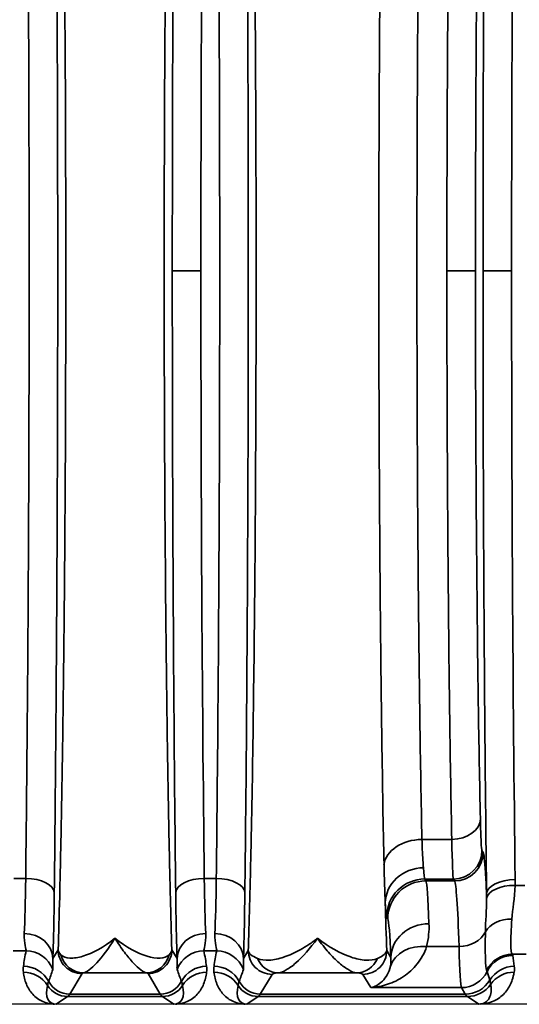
# Model space of a CAD drawing. Header units: millimetres. Extents: x 399 to 6233, y -1870 to 1602.
# Tile 637 of 656: x 5366 to 5376, y 736 to 756. Entities that reach past the tile are written whole.
import ezdxf

# ---------------------------------------------------------------- set-up
doc = ezdxf.new("R2010")
doc.units = ezdxf.units.MM
for name, color, linetype, lineweight in [('AM_5', 3, 'Continuous', 25), ('可見 (ISO)', 7, 'Continuous', 25), ('窄部可見 (ISO)', 7, 'Continuous', 35)]:
    doc.layers.add(name, color=color, linetype=linetype, lineweight=lineweight)
doc.styles.add('尺寸標註', font='romans.shx', dxfattribs={"bigfont": 'CHINESET.SHX'})
doc.dimstyles.new('CNS1$0', dxfattribs={"dimtxt": 2.5, "dimasz": 2.5, "dimexe": 1, "dimexo": 1, "dimgap": 1.5, "dimtad": 1, "dimtoh": 1, "dimdec": 1, "dimdsep": 46, "dimtxsty": '尺寸標註', "dimcen": 0, "dimclrd": 2, "dimclre": 2, "dimclrt": 1, "dimadec": 0, "dimazin": 2, "dimtp": 0.1, "dimtm": 0.1, "dimtfac": 0.71, "dimtdec": 1, "dimtmove": 0, "dimatfit": 0, "dimfxl": 0, "dimlwd": 13, "dimlwe": 13, "dimarcsym": 0})

# ---------------------------------------------------------------- blocks, each defined once
blk = doc.blocks.new('*D307')
at = {"layer": 'AM_5', "color": 2, "lineweight": 13}
for p, q in [((5314.686, 750.079), (5314.686, 719.715)), ((5530.199, 744.193), (5530.199, 719.715)), ((5317.186, 720.715), (5527.699, 720.715))]:
    blk.add_line(p, q, dxfattribs=at)
at = {"layer": 'AM_5', "color": 2, "lineweight": -2}
for points in [[(5317.186, 721.132), (5317.186, 720.298), (5314.686, 720.715)], [(5527.699, 721.132), (5527.699, 720.298), (5530.199, 720.715)]]:
    blk.add_solid(points, dxfattribs=at)
at = {"layer": 'Defpoints', "color": 0, "lineweight": -2}
for p in [(5314.686, 751.079), (5530.199, 745.193), (5530.199, 720.715)]:
    blk.add_point(p, dxfattribs=at)
at = {"layer": 'AM_5', "color": 1, "insert": (5422.443, 723.465), "char_height": 2.5, "attachment_point": 5, "style": '尺寸標註'}
blk.add_mtext('215.5', dxfattribs=at)

msp = doc.modelspace()

# ---------------------------------------------------------------- linework, layer by layer
at = {"layer": '可見 (ISO)'}
for p, q in [((5374.051, 740.579), (5374.051, 740.579)), ((5373.366, 736.329), (5373.366, 736.329)), ((5373.786, 736.329), (5373.786, 736.329)), ((5374.877, 736.329), (5374.877, 736.329)), ((5435.136, 735.679), (5330.636, 735.679))]:
    msp.add_line(p, q, dxfattribs=at)
msp.add_arc((5369.721, 739.579), 2, 291.7258, 291.7267, dxfattribs=at)
for points, knots in [([(5366.403, 735.679), (5366.398, 735.679), (5366.391, 735.679), (5366.384, 735.679), (5366.379, 735.679), (5366.373, 735.679), (5366.367, 735.679)], [-0.00000491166, -0.00000491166, -0.00000491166, -0.00000491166, 0.00001772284, 0.00001772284, 0.00001772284, 0.00003506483, 0.00003506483, 0.00003506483, 0.00003506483]), ([(5368.905, 735.679), (5368.898, 735.679), (5368.891, 735.679), (5368.884, 735.679), (5368.879, 735.679), (5368.874, 735.679), (5368.869, 735.679)], [0.00000000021, 0.00000000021, 0.00000000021, 0.00000000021, 0.00002113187, 0.00002113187, 0.00002113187, 0.0000394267, 0.0000394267, 0.0000394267, 0.0000394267]), ([(5370.403, 735.679), (5370.398, 735.679), (5370.391, 735.679), (5370.384, 735.679), (5370.379, 735.679), (5370.373, 735.679), (5370.367, 735.679)], [-0.00000491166, -0.00000491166, -0.00000491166, -0.00000491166, 0.00001772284, 0.00001772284, 0.00001772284, 0.00003506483, 0.00003506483, 0.00003506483, 0.00003506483]), ([(5375.307, 735.679), (5375.299, 735.679), (5375.292, 735.679), (5375.284, 735.679), (5375.279, 735.679), (5375.274, 735.679), (5375.269, 735.679)], [0.00000000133, 0.00000000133, 0.00000000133, 0.00000000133, 0.00002276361, 0.00002276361, 0.00002276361, 0.00004084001, 0.00004084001, 0.00004084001, 0.00004084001])]:
    msp.add_open_spline(points, degree=3, knots=knots, dxfattribs=at)
at = {"layer": '窄部可見 (ISO)'}
for p, q in [((5369.439, 751.079), (5368.839, 751.079)), ((5375.202, 751.079), (5374.602, 751.079)), ((5375.96, 751.079), (5375.36, 751.079)), ((5374.036, 741.579), (5374.036, 741.579)), ((5370.504, 739.579), (5370.504, 739.579)), ((5374.078, 739.136), (5374.705, 739.136)), ((5375.338, 738.905), (5375.362, 738.865)), ((5365.51, 738.317), (5365.762, 738.317)), ((5369.51, 738.317), (5369.762, 738.317)), ((5374.738, 738.305), (5374.137, 738.305)), ((5374.137, 738.305), (5374.161, 738.265)), ((5374.161, 738.265), (5374.762, 738.265)), ((5374.762, 738.265), (5374.738, 738.305)), ((5376.034, 738.169), (5376.236, 738.169)), ((5373.362, 737.466), (5373.337, 737.506)), ((5365.77, 736.794), (5365.502, 736.794)), ((5366.332, 736.634), (5366.444, 736.819)), ((5368.829, 736.819), (5368.94, 736.634)), ((5369.77, 736.794), (5369.502, 736.794)), ((5370.332, 736.634), (5370.434, 736.802)), ((5373.339, 736.802), (5373.426, 736.657)), ((5374.857, 736.886), (5374.176, 736.886)), ((5376.263, 736.724), (5375.974, 736.724)), ((5366.944, 736.319), (5366.686, 735.889)), ((5368.293, 736.332), (5366.98, 736.332)), ((5368.587, 735.889), (5368.329, 736.319)), ((5370.934, 736.303), (5370.686, 735.889)), ((5372.708, 736.332), (5371.064, 736.332)), ((5373.006, 736.025), (5372.839, 736.303)), ((5366.686, 735.889), (5368.587, 735.889)), ((5370.686, 735.889), (5374.987, 735.889)), ((5374.906, 736.025), (5373.006, 736.025)), ((5374.987, 735.889), (5374.906, 736.025)), ((5366.642, 735.838), (5366.403, 735.679)), ((5368.631, 735.838), (5366.642, 735.838)), ((5368.869, 735.679), (5368.631, 735.838)), ((5370.642, 735.838), (5370.403, 735.679)), ((5375.031, 735.838), (5370.642, 735.838)), ((5375.269, 735.679), (5375.031, 735.838))]:
    msp.add_line(p, q, dxfattribs=at)
for centre, major_axis, ratio, start_param, end_param in [((5369.996, 751.079), (0, 26), 0.02143, 1.057724, 1.570796), ((5376.496, 751.079), (0, 25), 0.02145, 1.033962, 1.570796), ((5369.996, 751.079), (0, 26), 0.02143, 1.570796, 2.083868), ((5376.496, 751.079), (0, 25), 0.02145, 1.570796, 2.107631), ((5374.705, 739.57), (0.6, 0.013), 0.722333, 4.696582, 6.252897), ((5374.078, 738.558), (-0.8, -0.016), 0.722346, 4.697849, 6.176788), ((5374.738, 738.905), (-0.515, -0.309), 0.999172, 1.030857, 2.600922), ((5374.762, 738.865), (-0.515, -0.309), 0.999172, 1.030857, 2.600922), ((5374.14, 741.305), (0, -3.002), 0.026524, 5.881833, 6.248295), ((5365.706, 739.391), (0.007, 2.58), 0.02502, 3.667887, 4.283115), ((5365.762, 738.022), (0.6, -0.007), 0.49083, 0.024039, 1.576589), ((5369.51, 738.022), (-0.6, -0.007), 0.49083, 4.706597, 6.259146), ((5369.566, 739.391), (-0.007, 2.58), 0.02502, 2.000071, 2.615298), ((5369.706, 739.391), (0.007, 2.58), 0.02502, 3.667887, 4.283115), ((5369.762, 738.022), (0.6, -0.007), 0.49083, 0.024039, 1.576589), ((5374.137, 737.506), (-0.686, -0.412), 0.999172, 4.17245, 5.742515), ((5374.161, 737.466), (-0.686, -0.412), 0.999172, 4.17245, 5.742515), ((5374.164, 731.856), (0.008, -6.414), 0.020853, 2.604411, 3.102885), ((5374.756, 730.267), (0, 8.003), 0.022512, 5.68634, 6.248297), ((5376.035, 737.986), (-0.6, -0.007), 0.511389, 4.706014, 6.258813), ((5376.034, 737.86), (-0.6, 0.017), 0.516223, 4.726998, 6.223647), ((5366.306, 739.311), (-0.007, -3.096), 0.02085, 0.526276, 1.141508), ((5368.966, 739.311), (0.007, -3.096), 0.02085, 5.141677, 5.75691), ((5370.306, 739.311), (-0.007, -3.096), 0.02085, 0.526276, 1.141508), ((5373.356, 738.912), (-0.085, 3.985), 0.018404, 1.851747, 2.12822), ((5373.337, 740.497), (0.004, -2.994), 0.023422, 5.830219, 6.244053), ((5373.364, 731.697), (-0.008, 5.773), 0.02317, 5.745997, 6.244471), ((5374.226, 736.657), (-0.799, -0.032), 0.886923, 4.676703, 6.237832), ((5375.964, 737.011), (-0.599, 0.031), 0.751758, 4.750994, 5.926954), ((5365.732, 736.634), (0.6, -0.023), 0.876399, 0.0435, 1.604216), ((5369.54, 736.634), (-0.6, -0.023), 0.876399, 4.678969, 6.239685), ((5369.732, 736.634), (0.6, -0.023), 0.876399, 0.0435, 1.604216), ((5374.857, 737.383), (-0.6, -0.018), 0.826915, 1.545318, 2.720266), ((5366.491, 737.228), (0.587, 1.898), 0.297416, 1.892012, 2.070087), ((5365.77, 736.195), (-0.588, 0.12), 0.998201, 3.70106, 4.913253), ((5366.98, 736.832), (0.093, -0.491), 0.982993, 4.763177, 6.091983), ((5368.293, 736.832), (-0.093, -0.491), 0.982993, 0.191203, 1.520008), ((5369.502, 736.195), (-0.588, -0.12), 0.998201, 4.511525, 5.723718), ((5368.781, 737.228), (-0.587, 1.898), 0.297416, 4.213099, 4.391173), ((5370.491, 737.228), (0.587, 1.898), 0.297416, 1.892012, 2.070087), ((5369.77, 736.195), (-0.588, 0.12), 0.998201, 3.70106, 4.913253), ((5373.192, 736.946), (2.759, 0.137), 0.182371, 3.155117, 3.509992), ((5374.176, 736.225), (-0.77, 0.217), 0.816863, 4.938539, 6.229754), ((5374.904, 740.139), (0.005, -4.117), 0.020059, 5.623101, 6.245119), ((5375.974, 736.125), (-0.462, -0.383), 0.997094, 4.022529, 5.135982), ((5365.915, 736.695), (10.07, 0), 0.058758, 0.009209, 0.048451), ((5371.064, 736.832), (0.055, -0.497), 0.952368, 5.00826, 6.168491), ((5372.708, 736.832), (-0.055, -0.497), 0.952368, 0.114694, 1.274926), ((5375.985, 736.102), (-0.593, -0.094), 0.998229, 4.555036, 5.673797), ((5375.141, 737.361), (-0.629, 2.073), 0.310752, 4.177364, 4.295469), ((5365.713, 735.75), (-0.595, -0.075), 0.998245, 3.58034, 4.5867), ((5365.715, 735.873), (-0.594, 0.083), 0.998238, 3.769539, 4.851199), ((5367.139, 737.144), (-1.006, -2.097), 0.194686, 5.163945, 5.294522), ((5368.134, 737.144), (1.006, -2.097), 0.194686, 0.988663, 1.119241), ((5369.558, 735.873), (-0.594, -0.083), 0.998238, 4.573579, 5.655239), ((5369.56, 735.75), (-0.595, 0.075), 0.998245, 4.838078, 5.844438), ((5369.713, 735.75), (-0.595, -0.075), 0.998245, 3.58034, 4.5867), ((5369.715, 735.873), (-0.594, 0.083), 0.998238, 3.769539, 4.851199), ((5371.139, 737.144), (-1.006, -2.097), 0.194686, 5.163945, 5.294522), ((5374.906, 736.624), (-0.515, -0.309), 0.999172, 1.030857, 2.149979), ((5371.275, 743.962), (4.172, -7.61), 0.009939, 0.048768, 0.091866), ((2515.516, 733.619), (2860.258, 0.716), 0.046839, 0.013782, 0.015139), ((5376.016, 735.873), (-0.596, -0.067), 0.99825, 4.600326, 5.631261), ((5376.013, 735.75), (-0.591, 0.105), 0.998218, 4.888081, 5.84797), ((5366.686, 736.389), (0.429, -0.257), 0.999172, 4.17032, 5.252328), ((5368.587, 736.389), (0.429, 0.257), 0.999172, 4.17245, 5.254458), ((5370.686, 736.389), (0.429, -0.257), 0.999172, 4.17032, 5.252328), ((5374.987, 736.489), (-0.515, -0.309), 0.999172, 1.030857, 2.06212), ((5375.031, 736.438), (-0.333, -0.499), 0.999683, 0.588111, 1.548236), ((5366.917, 736.521), (-0.641, -0.802), 0.399262, 5.585689, 6.592352), ((5366.642, 736.338), (0.277, -0.416), 0.999683, 4.688411, 5.695074), ((5366.613, 835.872), (0, -100.043), 0.020838, 0.01396, 0.034899), ((5368.66, 835.872), (0, -100.043), 0.020838, 6.248286, 6.269226), ((5368.631, 736.338), (0.277, 0.416), 0.999683, 3.729704, 4.736367), ((5368.356, 736.521), (0.641, -0.802), 0.399262, 5.974018, 6.980681), ((5370.917, 736.521), (-0.641, -0.802), 0.399262, 5.585689, 6.592352), ((5370.642, 736.338), (0.277, -0.416), 0.999683, 4.688411, 5.695074), ((5370.613, 835.872), (0, -100.043), 0.020838, 0.01396, 0.034899), ((5375.06, 835.872), (0, -100.043), 0.020817, 6.248286, 6.269226)]:
    msp.add_ellipse(centre, major_axis=major_axis, ratio=ratio, start_param=start_param, end_param=end_param, dxfattribs=at)
for points, knots in [([(5366.444, 736.819), (5366.455, 737.166), (5366.465, 737.539), (5366.475, 737.928), (5366.476, 737.991), (5366.478, 738.055), (5366.479, 738.121), (5366.491, 738.585), (5366.501, 739.081), (5366.511, 739.599), (5366.521, 740.118), (5366.53, 740.662), (5366.538, 741.232), (5366.547, 741.801), (5366.554, 742.399), (5366.561, 743.015), (5366.564, 743.276), (5366.567, 743.54), (5366.57, 743.807), (5366.573, 744.171), (5366.576, 744.54), (5366.579, 744.916), (5366.585, 745.567), (5366.589, 746.237), (5366.593, 746.922), (5366.6, 748.292), (5366.603, 749.678), (5366.603, 751.079), (5366.603, 752.48), (5366.6, 753.865), (5366.593, 755.236), (5366.587, 756.316), (5366.579, 757.355), (5366.57, 758.351), (5366.567, 758.618), (5366.564, 758.882), (5366.561, 759.142), (5366.554, 759.759), (5366.547, 760.356), (5366.538, 760.926), (5366.53, 761.495), (5366.521, 762.039), (5366.511, 762.558), (5366.501, 763.077), (5366.491, 763.573), (5366.479, 764.037), (5366.478, 764.102), (5366.476, 764.166), (5366.475, 764.23), (5366.465, 764.618), (5366.455, 764.991), (5366.444, 765.338)], [0.0267397, 0.0267397, 0.0267397, 0.0267397, 0.0775919, 0.0775919, 0.0775919, 0.0858976, 0.0858976, 0.0858976, 0.1450554, 0.1450554, 0.1450554, 0.2042133, 0.2042133, 0.2042133, 0.2633711, 0.2633711, 0.2633711, 0.2884173, 0.2884173, 0.2884173, 0.322529, 0.322529, 0.322529, 0.3816868, 0.3816868, 0.3816868, 0.5, 0.5, 0.5, 0.6183182, 0.6183182, 0.6183182, 0.7115983, 0.7115983, 0.7115983, 0.7366339, 0.7366339, 0.7366339, 0.7957918, 0.7957918, 0.7957918, 0.8549496, 0.8549496, 0.8549496, 0.9141075, 0.9141075, 0.9141075, 0.9224155, 0.9224155, 0.9224155, 0.9732653, 0.9732653, 0.9732653, 0.9732653]), ([(5368.829, 765.338), (5368.818, 764.992), (5368.807, 764.618), (5368.798, 764.23), (5368.796, 764.166), (5368.795, 764.102), (5368.793, 764.037), (5368.782, 763.573), (5368.771, 763.077), (5368.761, 762.558), (5368.752, 762.039), (5368.742, 761.495), (5368.734, 760.926), (5368.726, 760.356), (5368.718, 759.759), (5368.711, 759.143), (5368.708, 758.882), (5368.705, 758.618), (5368.703, 758.351), (5368.699, 757.987), (5368.696, 757.617), (5368.693, 757.242), (5368.688, 756.59), (5368.683, 755.92), (5368.68, 755.235), (5368.672, 753.866), (5368.669, 752.48), (5368.669, 751.079), (5368.669, 749.678), (5368.672, 748.292), (5368.68, 746.922), (5368.685, 745.842), (5368.693, 744.802), (5368.703, 743.807), (5368.705, 743.54), (5368.708, 743.276), (5368.711, 743.015), (5368.718, 742.399), (5368.726, 741.801), (5368.734, 741.232), (5368.742, 740.662), (5368.752, 740.118), (5368.761, 739.6), (5368.771, 739.081), (5368.782, 738.585), (5368.793, 738.121), (5368.795, 738.055), (5368.796, 737.991), (5368.798, 737.928), (5368.807, 737.539), (5368.818, 737.166), (5368.829, 736.819)], [0.0267397, 0.0267397, 0.0267397, 0.0267397, 0.0775919, 0.0775919, 0.0775919, 0.0858976, 0.0858976, 0.0858976, 0.1450554, 0.1450554, 0.1450554, 0.2042133, 0.2042133, 0.2042133, 0.2633711, 0.2633711, 0.2633711, 0.2884173, 0.2884173, 0.2884173, 0.322529, 0.322529, 0.322529, 0.3816868, 0.3816868, 0.3816868, 0.5, 0.5, 0.5, 0.6183182, 0.6183182, 0.6183182, 0.7115983, 0.7115983, 0.7115983, 0.7366339, 0.7366339, 0.7366339, 0.7957918, 0.7957918, 0.7957918, 0.8549496, 0.8549496, 0.8549496, 0.9141075, 0.9141075, 0.9141075, 0.9224155, 0.9224155, 0.9224155, 0.9732653, 0.9732653, 0.9732653, 0.9732653]), ([(5370.434, 736.802), (5370.447, 737.206), (5370.46, 737.654), (5370.471, 738.114), (5370.482, 738.553), (5370.493, 739.03), (5370.503, 739.533), (5370.52, 740.436), (5370.536, 741.431), (5370.549, 742.518), (5370.55, 742.596), (5370.551, 742.671), (5370.552, 742.748), (5370.557, 743.128), (5370.561, 743.516), (5370.565, 743.911), (5370.568, 744.23), (5370.571, 744.554), (5370.574, 744.883), (5370.579, 745.536), (5370.584, 746.209), (5370.587, 746.898), (5370.595, 748.275), (5370.598, 749.669), (5370.598, 751.079), (5370.598, 752.489), (5370.595, 753.884), (5370.587, 755.262), (5370.582, 756.297), (5370.574, 757.293), (5370.565, 758.247), (5370.562, 758.563), (5370.558, 758.875), (5370.555, 759.182), (5370.548, 759.799), (5370.54, 760.393), (5370.531, 760.962), (5370.527, 761.246), (5370.523, 761.525), (5370.518, 761.797), (5370.513, 762.069), (5370.508, 762.339), (5370.503, 762.6), (5370.493, 763.112), (5370.482, 763.597), (5370.471, 764.042), (5370.46, 764.503), (5370.447, 764.951), (5370.434, 765.355)], [0.0274153, 0.0274153, 0.0274153, 0.0274153, 0.0879048, 0.0879048, 0.0879048, 0.1455713, 0.1455713, 0.1455713, 0.2489578, 0.2489578, 0.2489578, 0.2563426, 0.2563426, 0.2563426, 0.2930805, 0.2930805, 0.2930805, 0.3228054, 0.3228054, 0.3228054, 0.3818834, 0.3818834, 0.3818834, 0.5, 0.5, 0.5, 0.6181954, 0.6181954, 0.6181954, 0.7069321, 0.7069321, 0.7069321, 0.7363514, 0.7363514, 0.7363514, 0.7954295, 0.7954295, 0.7954295, 0.8249685, 0.8249685, 0.8249685, 0.8545075, 0.8545075, 0.8545075, 0.9124828, 0.9124828, 0.9124828, 0.9726635, 0.9726635, 0.9726635, 0.9726635]), ([(5366.362, 764.136), (5366.385, 762.154), (5366.403, 760.028), (5366.415, 757.828), (5366.427, 755.628), (5366.434, 753.353), (5366.434, 751.079), (5366.434, 748.804), (5366.427, 746.53), (5366.415, 744.33), (5366.403, 742.129), (5366.385, 740.004), (5366.362, 738.022)], [2.628521, 2.628521, 2.628521, 2.628521, 2.885057, 2.885057, 2.885057, 3.141593, 3.141593, 3.141593, 3.398129, 3.398129, 3.398129, 3.654665, 3.654665, 3.654665, 3.654665]), ([(5368.839, 751.079), (5368.839, 753.353), (5368.845, 755.628), (5368.857, 757.828), (5368.869, 760.028), (5368.887, 762.154), (5368.911, 764.136)], [0, 0, 0, 0, 0.256536, 0.256536, 0.256536, 0.5130721, 0.5130721, 0.5130721, 0.5130721]), ([(5370.362, 764.136), (5370.385, 762.154), (5370.403, 760.028), (5370.415, 757.828), (5370.427, 755.628), (5370.434, 753.353), (5370.434, 751.079), (5370.434, 748.804), (5370.427, 746.53), (5370.415, 744.33), (5370.403, 742.129), (5370.385, 740.004), (5370.362, 738.022)], [2.628521, 2.628521, 2.628521, 2.628521, 2.885057, 2.885057, 2.885057, 3.141593, 3.141593, 3.141593, 3.398129, 3.398129, 3.398129, 3.654665, 3.654665, 3.654665, 3.654665]), ([(5375.36, 751.079), (5375.36, 753.369), (5375.366, 755.66), (5375.379, 757.868), (5375.392, 760.077), (5375.411, 762.203), (5375.435, 764.171)], [0, 0, 0, 0, 0.2684172, 0.2684172, 0.2684172, 0.5368345, 0.5368345, 0.5368345, 0.5368345]), ([(5365.762, 738.317), (5365.785, 740.254), (5365.803, 742.331), (5365.828, 746.632), (5365.834, 748.855), (5365.834, 753.302), (5365.828, 755.525), (5365.803, 759.826), (5365.785, 761.904), (5365.762, 763.841)], [2.628521, 2.628521, 2.628521, 2.628521, 2.885057, 2.885057, 3.141593, 3.141593, 3.398129, 3.398129, 3.654665, 3.654665, 3.654665, 3.654665]), ([(5369.762, 738.317), (5369.785, 740.254), (5369.803, 742.331), (5369.828, 746.632), (5369.834, 748.855), (5369.834, 753.302), (5369.828, 755.525), (5369.803, 759.826), (5369.785, 761.904), (5369.762, 763.841)], [2.628521, 2.628521, 2.628521, 2.628521, 2.885057, 2.885057, 3.141593, 3.141593, 3.398129, 3.398129, 3.654665, 3.654665, 3.654665, 3.654665]), ([(5373.282, 738.604), (5373.265, 739.404), (5373.25, 740.281), (5373.237, 741.232), (5373.236, 741.239), (5373.236, 741.245), (5373.236, 741.252), (5373.23, 741.725), (5373.223, 742.216), (5373.218, 742.716), (5373.218, 742.723), (5373.218, 742.729), (5373.218, 742.735), (5373.212, 743.237), (5373.207, 743.75), (5373.202, 744.275), (5373.202, 744.28), (5373.202, 744.286), (5373.202, 744.292), (5373.197, 744.818), (5373.193, 745.356), (5373.19, 745.905), (5373.19, 745.91), (5373.19, 745.915), (5373.19, 745.92), (5373.186, 746.471), (5373.183, 747.036), (5373.181, 747.603), (5373.181, 747.607), (5373.181, 747.611), (5373.181, 747.615), (5373.176, 748.757), (5373.173, 749.914), (5373.173, 751.085), (5373.173, 752.259), (5373.176, 753.412), (5373.181, 754.546), (5373.183, 755.112), (5373.186, 755.673), (5373.19, 756.229), (5373.193, 756.785), (5373.197, 757.337), (5373.202, 757.87), (5373.202, 757.874), (5373.202, 757.877), (5373.202, 757.881), (5373.211, 758.944), (5373.223, 759.95), (5373.236, 760.899), (5373.236, 760.903), (5373.236, 760.908), (5373.236, 760.912), (5373.243, 761.384), (5373.25, 761.843), (5373.258, 762.282), (5373.258, 762.287), (5373.258, 762.291), (5373.258, 762.295), (5373.266, 762.734), (5373.274, 763.155), (5373.282, 763.554)], [0, 0, 0, 0, 0.00347114, 0.00347114, 0.00347114, 0.00349482, 0.00349482, 0.00349482, 0.00522004, 0.00522004, 0.00522004, 0.00524223, 0.00524223, 0.00524223, 0.00697026, 0.00697026, 0.00697026, 0.00698964, 0.00698964, 0.00698964, 0.00872109, 0.00872109, 0.00872109, 0.00873705, 0.00873705, 0.00873705, 0.01047215, 0.01047215, 0.01047215, 0.01048446, 0.01048446, 0.01048446, 0.01397514, 0.01397514, 0.01397514, 0.01747409, 0.01747409, 0.01747409, 0.0192215, 0.0192215, 0.0192215, 0.02096891, 0.02096891, 0.02096891, 0.02098034, 0.02098034, 0.02098034, 0.02446373, 0.02446373, 0.02446373, 0.02448025, 0.02448025, 0.02448025, 0.02621114, 0.02621114, 0.02621114, 0.02622776, 0.02622776, 0.02622776, 0.02795855, 0.02795855, 0.02795855, 0.02795855]), ([(5374.078, 763.021), (5374.07, 762.634), (5374.062, 762.227), (5374.048, 761.376), (5374.041, 760.931), (5374.021, 759.562), (5374.01, 758.594), (5373.996, 757.063), (5373.992, 756.535), (5373.985, 755.472), (5373.982, 754.935), (5373.975, 753.311), (5373.973, 752.21), (5373.973, 749.969), (5373.975, 748.862), (5373.982, 747.222), (5373.985, 746.678), (5373.992, 745.617), (5373.996, 745.098), (5374.005, 744.082), (5374.01, 743.585), (5374.022, 742.614), (5374.028, 742.137), (5374.047, 740.758), (5374.062, 739.911), (5374.078, 739.136)], [0, 0, 0, 0, 0.00167714, 0.00167714, 0.00335428, 0.00335428, 0.00670856, 0.00670856, 0.0083857, 0.0083857, 0.01006285, 0.01006285, 0.01341713, 0.01341713, 0.01677141, 0.01677141, 0.01844855, 0.01844855, 0.02012569, 0.02012569, 0.02180283, 0.02180283, 0.02347997, 0.02347997, 0.02683425, 0.02683425, 0.02683425, 0.02683425]), ([(5374.602, 751.079), (5374.602, 752.191), (5374.604, 753.303), (5374.609, 754.393), (5374.613, 755.482), (5374.62, 756.549), (5374.629, 757.572), (5374.638, 758.595), (5374.649, 759.573), (5374.661, 760.488), (5374.674, 761.402), (5374.689, 762.252), (5374.705, 763.021)], [0, 0, 0, 0, 0.2018224, 0.2018224, 0.2018224, 0.4036449, 0.4036449, 0.4036449, 0.6054673, 0.6054673, 0.6054673, 0.8072897, 0.8072897, 0.8072897, 0.8072897]), ([(5375.305, 762.588), (5375.289, 761.847), (5375.274, 761.027), (5375.248, 759.265), (5375.238, 758.322), (5375.22, 756.351), (5375.213, 755.322), (5375.204, 753.222), (5375.202, 752.151), (5375.202, 751.079)], [5.4758956, 5.4758956, 5.4758956, 5.4758956, 5.677718, 5.677718, 5.8795404, 5.8795404, 6.0813629, 6.0813629, 6.2831853, 6.2831853, 6.2831853, 6.2831853]), ([(5368.911, 738.022), (5368.887, 740.004), (5368.869, 742.129), (5368.857, 744.33), (5368.845, 746.53), (5368.839, 748.804), (5368.839, 751.079)], [5.7701132, 5.7701132, 5.7701132, 5.7701132, 6.0266493, 6.0266493, 6.0266493, 6.2831853, 6.2831853, 6.2831853, 6.2831853]), ([(5374.705, 739.136), (5374.689, 739.905), (5374.674, 740.756), (5374.661, 741.67), (5374.649, 742.584), (5374.638, 743.563), (5374.629, 744.586), (5374.62, 745.608), (5374.613, 746.675), (5374.609, 747.765), (5374.604, 748.855), (5374.602, 749.967), (5374.602, 751.079)], [5.4758956, 5.4758956, 5.4758956, 5.4758956, 5.677718, 5.677718, 5.677718, 5.8795404, 5.8795404, 5.8795404, 6.0813629, 6.0813629, 6.0813629, 6.2831853, 6.2831853, 6.2831853, 6.2831853]), ([(5375.202, 751.079), (5375.202, 750.007), (5375.204, 748.935), (5375.213, 746.835), (5375.22, 745.807), (5375.238, 743.836), (5375.248, 742.893), (5375.274, 741.13), (5375.289, 740.311), (5375.305, 739.57)], [0, 0, 0, 0, 0.2018224, 0.2018224, 0.4036449, 0.4036449, 0.6054673, 0.6054673, 0.8072897, 0.8072897, 0.8072897, 0.8072897]), ([(5375.435, 737.986), (5375.411, 739.955), (5375.392, 742.081), (5375.379, 744.29), (5375.366, 746.498), (5375.36, 748.788), (5375.36, 751.079)], [5.7463508, 5.7463508, 5.7463508, 5.7463508, 6.0147681, 6.0147681, 6.0147681, 6.2831853, 6.2831853, 6.2831853, 6.2831853]), ([(5375.305, 739.57), (5375.309, 739.368), (5375.314, 739.206), (5375.326, 738.979), (5375.332, 738.915), (5375.338, 738.905)], [0.8072897, 0.8072897, 0.8072897, 0.8072897, 1.1715897, 1.1715897, 1.5358897, 1.5358897, 1.5358897, 1.5358897]), ([(5374.078, 739.136), (5374.082, 739.01), (5374.087, 738.898), (5374.092, 738.799), (5374.095, 738.748), (5374.098, 738.701), (5374.101, 738.658), (5374.103, 738.636), (5374.104, 738.615), (5374.105, 738.596), (5374.106, 738.586), (5374.107, 738.576), (5374.107, 738.567), (5374.108, 738.558), (5374.108, 738.55), (5374.109, 738.542)], [0, 0, 0, 0, 0.000540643, 0.000540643, 0.000540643, 0.000815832, 0.000815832, 0.000815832, 0.000951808, 0.000951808, 0.000951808, 0.001019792, 0.001019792, 0.001019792, 0.001081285, 0.001081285, 0.001081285, 0.001081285]), ([(5375.362, 738.865), (5375.379, 738.837), (5375.396, 738.695), (5375.412, 738.444), (5375.42, 738.318), (5375.428, 738.164), (5375.435, 737.986)], [4.7472956, 4.7472956, 4.7472956, 4.7472956, 5.0281005, 5.0281005, 5.0281005, 5.1696589, 5.1696589, 5.1696589, 5.1696589]), ([(5373.309, 737.805), (5373.309, 737.816), (5373.308, 737.83), (5373.308, 737.843), (5373.307, 737.857), (5373.307, 737.871), (5373.306, 737.885), (5373.305, 737.914), (5373.303, 737.943), (5373.302, 737.974), (5373.3, 738.035), (5373.297, 738.098), (5373.295, 738.165), (5373.29, 738.299), (5373.285, 738.446), (5373.282, 738.604)], [0.000000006, 0.000000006, 0.000000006, 0.000000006, 0.000078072, 0.000078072, 0.000078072, 0.000163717, 0.000163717, 0.000163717, 0.000335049, 0.000335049, 0.000335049, 0.000678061, 0.000678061, 0.000678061, 0.001367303, 0.001367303, 0.001367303, 0.001367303]), ([(5374.109, 738.542), (5373.901, 738.541), (5373.694, 738.46), (5373.546, 738.324), (5373.398, 738.188), (5373.311, 737.997), (5373.309, 737.805)], [0, 0, 0, 0, 0.5, 0.5, 0.5, 1, 1, 1, 1]), ([(5375.964, 737.462), (5375.951, 737.246), (5375.942, 737.068), (5375.944, 736.819), (5375.954, 736.743), (5375.974, 736.724)], [0.000931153, 0.000931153, 0.000931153, 0.000931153, 0.001928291, 0.001928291, 0.002925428, 0.002925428, 0.002925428, 0.002925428]), ([(5365.77, 736.794), (5365.773, 736.807), (5365.764, 736.845), (5365.741, 736.967), (5365.728, 737.052), (5365.732, 737.159)], [0, 0, 0, 0, 0.000661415, 0.000661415, 0.001322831, 0.001322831, 0.001322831, 0.001322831]), ([(5369.54, 737.159), (5369.545, 737.052), (5369.531, 736.968), (5369.508, 736.846), (5369.499, 736.807), (5369.502, 736.794)], [0, 0, 0, 0, 0.000661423, 0.000661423, 0.001322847, 0.001322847, 0.001322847, 0.001322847]), ([(5369.77, 736.794), (5369.773, 736.807), (5369.764, 736.845), (5369.741, 736.967), (5369.728, 737.052), (5369.732, 737.159)], [0, 0, 0, 0, 0.000661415, 0.000661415, 0.001322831, 0.001322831, 0.001322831, 0.001322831]), ([(5375.436, 736.388), (5375.423, 736.42), (5375.414, 736.506), (5375.41, 736.642), (5375.406, 736.779), (5375.407, 736.967), (5375.411, 737.197)], [0, 0, 0, 0, 0.001126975, 0.001126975, 0.001126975, 0.002257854, 0.002257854, 0.002257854, 0.002257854]), ([(5366.502, 736.715), (5366.546, 736.674), (5366.612, 736.651), (5366.69, 736.646), (5366.769, 736.641), (5366.863, 736.654), (5366.964, 736.684), (5367.166, 736.744), (5367.401, 736.872), (5367.636, 737.061)], [0, 0, 0, 0, 0.000558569, 0.000558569, 0.000558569, 0.001117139, 0.001117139, 0.001117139, 0.002234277, 0.002234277, 0.002234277, 0.002234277]), ([(5367.636, 737.061), (5367.503, 736.843), (5367.371, 736.669), (5367.196, 736.482), (5367.141, 736.432), (5367.046, 736.36), (5367.007, 736.338), (5366.98, 736.332)], [-0.000011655, -0.000011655, -0.000011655, -0.000011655, 0.001067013, 0.001067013, 0.001606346, 0.001606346, 0.00214568, 0.00214568, 0.00214568, 0.00214568]), ([(5367.636, 737.061), (5367.871, 736.872), (5368.104, 736.745), (5368.308, 736.684), (5368.511, 736.623), (5368.682, 736.632), (5368.77, 736.715)], [-0.000011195, -0.000011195, -0.000011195, -0.000011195, 0.001104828, 0.001104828, 0.001104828, 0.002220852, 0.002220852, 0.002220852, 0.002220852]), ([(5368.293, 736.332), (5368.266, 736.338), (5368.226, 736.36), (5368.179, 736.396), (5368.132, 736.432), (5368.077, 736.482), (5368.018, 736.545), (5367.96, 736.607), (5367.898, 736.681), (5367.833, 736.767), (5367.769, 736.853), (5367.702, 736.953), (5367.636, 737.061)], [0, 0, 0, 0, 0.000534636, 0.000534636, 0.000534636, 0.001069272, 0.001069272, 0.001069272, 0.001603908, 0.001603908, 0.001603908, 0.002138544, 0.002138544, 0.002138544, 0.002138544]), ([(5370.627, 736.637), (5370.698, 736.608), (5370.781, 736.597), (5370.874, 736.602), (5370.921, 736.604), (5370.97, 736.611), (5371.022, 736.621), (5371.073, 736.632), (5371.127, 736.647), (5371.182, 736.665), (5371.184, 736.666), (5371.187, 736.667), (5371.189, 736.668), (5371.297, 736.704), (5371.41, 736.755), (5371.525, 736.82), (5371.585, 736.853), (5371.644, 736.89), (5371.705, 736.93), (5371.765, 736.971), (5371.827, 737.015), (5371.886, 737.061)], [0, 0, 0, 0, 0.000553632, 0.000553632, 0.000553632, 0.000830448, 0.000830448, 0.000830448, 0.001107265, 0.001107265, 0.001107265, 0.001120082, 0.001120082, 0.001120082, 0.001660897, 0.001660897, 0.001660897, 0.001937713, 0.001937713, 0.001937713, 0.002214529, 0.002214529, 0.002214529, 0.002214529]), ([(5371.886, 737.061), (5371.731, 736.845), (5371.576, 736.67), (5371.433, 736.545), (5371.397, 736.513), (5371.361, 736.484), (5371.326, 736.459), (5371.292, 736.434), (5371.26, 736.413), (5371.229, 736.395), (5371.167, 736.36), (5371.111, 736.338), (5371.064, 736.332)], [-0.000011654, -0.000011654, -0.000011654, -0.000011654, 0.001084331, 0.001084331, 0.001084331, 0.001367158, 0.001367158, 0.001367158, 0.001642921, 0.001642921, 0.001642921, 0.002194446, 0.002194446, 0.002194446, 0.002194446]), ([(5371.886, 737.061), (5372.126, 736.875), (5372.365, 736.742), (5372.583, 736.668), (5372.585, 736.667), (5372.588, 736.666), (5372.59, 736.665), (5372.645, 736.647), (5372.699, 736.632), (5372.75, 736.621), (5372.802, 736.611), (5372.851, 736.604), (5372.898, 736.602), (5372.991, 736.597), (5373.075, 736.608), (5373.145, 736.637)], [-0.000011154, -0.000011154, -0.000011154, -0.000011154, 0.001103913, 0.001103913, 0.001103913, 0.001116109, 0.001116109, 0.001116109, 0.001397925, 0.001397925, 0.001397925, 0.001679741, 0.001679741, 0.001679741, 0.002243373, 0.002243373, 0.002243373, 0.002243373]), ([(5372.708, 736.332), (5372.661, 736.338), (5372.605, 736.36), (5372.544, 736.395), (5372.513, 736.413), (5372.48, 736.434), (5372.446, 736.459), (5372.413, 736.484), (5372.377, 736.512), (5372.342, 736.543), (5372.27, 736.606), (5372.195, 736.681), (5372.119, 736.767), (5372.042, 736.854), (5371.963, 736.953), (5371.886, 737.061)], [0, 0, 0, 0, 0.000545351, 0.000545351, 0.000545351, 0.000818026, 0.000818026, 0.000818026, 0.001090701, 0.001090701, 0.001090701, 0.001636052, 0.001636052, 0.001636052, 0.002181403, 0.002181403, 0.002181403, 0.002181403]), ([(5366.444, 736.819), (5366.444, 736.688), (5366.498, 736.558), (5366.59, 736.466), (5366.683, 736.373), (5366.813, 736.32), (5366.944, 736.319)], [0, 0, 0, 0, 0.5, 0.5, 0.5, 1, 1, 1, 1]), ([(5368.329, 736.319), (5368.46, 736.32), (5368.59, 736.373), (5368.682, 736.466), (5368.775, 736.558), (5368.829, 736.688), (5368.829, 736.819)], [0, 0, 0, 0, 0.5, 0.5, 0.5, 1, 1, 1, 1]), ([(5370.434, 736.802), (5370.434, 736.672), (5370.488, 736.542), (5370.58, 736.449), (5370.673, 736.357), (5370.803, 736.303), (5370.934, 736.303)], [0, 0, 0, 0, 0.5, 0.5, 0.5, 1, 1, 1, 1]), ([(5372.839, 736.303), (5372.97, 736.303), (5373.1, 736.357), (5373.192, 736.449), (5373.285, 736.542), (5373.339, 736.672), (5373.339, 736.802)], [0, 0, 0, 0, 0.5, 0.5, 0.5, 1, 1, 1, 1]), ([(5374.176, 736.886), (5374.13, 736.745), (5374.06, 736.625), (5373.977, 736.521), (5373.894, 736.417), (5373.796, 736.329), (5373.691, 736.258), (5373.586, 736.187), (5373.473, 736.132), (5373.357, 736.094), (5373.243, 736.055), (5373.124, 736.032), (5373.006, 736.025)], [0, 0, 0, 0, 0.000755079, 0.000755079, 0.000755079, 0.001517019, 0.001517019, 0.001517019, 0.002289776, 0.002289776, 0.002289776, 0.003053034, 0.003053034, 0.003053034, 0.003053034]), ([(5373.145, 736.637), (5373.209, 736.664), (5373.255, 736.691), (5373.318, 736.746), (5373.335, 736.774), (5373.339, 736.802)], [0, 0, 0, 0, 0.000505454, 0.000505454, 0.001010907, 0.001010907, 0.001010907, 0.001010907]), ([(5366.332, 736.634), (5366.327, 736.568), (5366.331, 736.518), (5366.333, 736.481), (5366.333, 736.48), (5366.333, 736.479), (5366.333, 736.479), (5366.335, 736.441), (5366.336, 736.417), (5366.332, 736.405)], [0, 0, 0, 0, 0.000759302, 0.000759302, 0.000759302, 0.000774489, 0.000774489, 0.000774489, 0.001548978, 0.001548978, 0.001548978, 0.001548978]), ([(5368.94, 736.405), (5368.936, 736.417), (5368.937, 736.441), (5368.939, 736.479), (5368.939, 736.48), (5368.939, 736.481), (5368.939, 736.482), (5368.942, 736.519), (5368.945, 736.569), (5368.94, 736.634)], [0, 0, 0, 0, 0.000774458, 0.000774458, 0.000774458, 0.000793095, 0.000793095, 0.000793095, 0.001548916, 0.001548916, 0.001548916, 0.001548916]), ([(5370.332, 736.634), (5370.327, 736.568), (5370.331, 736.518), (5370.333, 736.481), (5370.333, 736.48), (5370.333, 736.479), (5370.333, 736.479), (5370.335, 736.441), (5370.336, 736.417), (5370.332, 736.405)], [0, 0, 0, 0, 0.000759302, 0.000759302, 0.000759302, 0.000774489, 0.000774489, 0.000774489, 0.001548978, 0.001548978, 0.001548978, 0.001548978]), ([(5366.367, 735.679), (5366.331, 735.68), (5366.295, 735.684), (5366.259, 735.691), (5366.212, 735.7), (5366.167, 735.714), (5366.123, 735.732), (5366.042, 735.767), (5365.969, 735.819), (5365.909, 735.885), (5365.853, 735.947), (5365.808, 736.021), (5365.776, 736.1), (5365.76, 736.139), (5365.747, 736.18), (5365.737, 736.22), (5365.731, 736.241), (5365.727, 736.261), (5365.723, 736.283), (5365.719, 736.304), (5365.715, 736.326), (5365.713, 736.349)], [3.1737609, 3.1737609, 3.1737609, 3.1737609, 3.2784434, 3.2784434, 3.2784434, 3.4153698, 3.4153698, 3.4153698, 3.6706773, 3.6706773, 3.6706773, 3.9118795, 3.9118795, 3.9118795, 4.0298953, 4.0298953, 4.0298953, 4.0886311, 4.0886311, 4.0886311, 4.1473165, 4.1473165, 4.1473165, 4.1473165]), ([(5369.56, 736.349), (5369.557, 736.326), (5369.553, 736.304), (5369.549, 736.283), (5369.545, 736.261), (5369.541, 736.241), (5369.536, 736.22), (5369.525, 736.18), (5369.512, 736.139), (5369.497, 736.1), (5369.464, 736.021), (5369.42, 735.947), (5369.363, 735.885), (5369.303, 735.819), (5369.23, 735.767), (5369.149, 735.732), (5369.106, 735.714), (5369.06, 735.7), (5369.013, 735.691), (5368.978, 735.684), (5368.941, 735.68), (5368.905, 735.679)], [2.1358688, 2.1358688, 2.1358688, 2.1358688, 2.1945542, 2.1945542, 2.1945542, 2.25329, 2.25329, 2.25329, 2.3713058, 2.3713058, 2.3713058, 2.612508, 2.612508, 2.612508, 2.8678155, 2.8678155, 2.8678155, 3.004742, 3.004742, 3.004742, 3.1094244, 3.1094244, 3.1094244, 3.1094244]), ([(5370.367, 735.679), (5370.331, 735.68), (5370.295, 735.684), (5370.259, 735.691), (5370.212, 735.7), (5370.167, 735.714), (5370.123, 735.732), (5370.042, 735.767), (5369.969, 735.819), (5369.909, 735.885), (5369.853, 735.947), (5369.808, 736.021), (5369.776, 736.1), (5369.76, 736.139), (5369.747, 736.18), (5369.737, 736.22), (5369.731, 736.241), (5369.727, 736.261), (5369.723, 736.283), (5369.719, 736.304), (5369.715, 736.326), (5369.713, 736.349)], [3.1737609, 3.1737609, 3.1737609, 3.1737609, 3.2784434, 3.2784434, 3.2784434, 3.4153698, 3.4153698, 3.4153698, 3.6706773, 3.6706773, 3.6706773, 3.9118795, 3.9118795, 3.9118795, 4.0298953, 4.0298953, 4.0298953, 4.0886311, 4.0886311, 4.0886311, 4.1473165, 4.1473165, 4.1473165, 4.1473165]), ([(5373.006, 736.025), (5373.089, 736.043), (5373.173, 736.087), (5373.247, 736.16), (5373.248, 736.161), (5373.248, 736.161), (5373.249, 736.162), (5373.286, 736.199), (5373.32, 736.244), (5373.349, 736.296), (5373.378, 736.347), (5373.401, 736.406), (5373.416, 736.475)], [-0.000015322, -0.000015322, -0.000015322, -0.000015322, 0.001547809, 0.001547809, 0.001547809, 0.001566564, 0.001566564, 0.001566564, 0.002347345, 0.002347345, 0.002347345, 0.00311094, 0.00311094, 0.00311094, 0.00311094]), ([(5376.013, 736.349), (5376.009, 736.327), (5376.005, 736.305), (5376, 736.284), (5375.995, 736.263), (5375.989, 736.242), (5375.983, 736.221), (5375.97, 736.179), (5375.955, 736.138), (5375.936, 736.099), (5375.899, 736.018), (5375.849, 735.944), (5375.788, 735.883), (5375.723, 735.817), (5375.646, 735.766), (5375.561, 735.732), (5375.481, 735.699), (5375.394, 735.682), (5375.307, 735.679)], [2.1824074, 2.1824074, 2.1824074, 2.1824074, 2.2367975, 2.2367975, 2.2367975, 2.2916359, 2.2916359, 2.2916359, 2.402879, 2.402879, 2.402879, 2.6334858, 2.6334858, 2.6334858, 2.8796968, 2.8796968, 2.8796968, 3.1108341, 3.1108341, 3.1108341, 3.1108341]), ([(5366.244, 736.155), (5366.239, 736.139), (5366.235, 736.125), (5366.23, 736.111), (5366.226, 736.097), (5366.222, 736.083), (5366.219, 736.071)], [0, 0, 0, 0, 0.001000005, 0.001000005, 0.001000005, 0.002089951, 0.002089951, 0.002089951, 0.002089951]), ([(5369.053, 736.071), (5369.05, 736.082), (5369.047, 736.095), (5369.043, 736.108), (5369.039, 736.122), (5369.034, 736.138), (5369.028, 736.155)], [0, 0, 0, 0, 0.001000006, 0.001000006, 0.001000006, 0.00208995, 0.00208995, 0.00208995, 0.00208995]), ([(5370.244, 736.155), (5370.239, 736.139), (5370.235, 736.125), (5370.23, 736.111), (5370.226, 736.097), (5370.222, 736.083), (5370.219, 736.071)], [0, 0, 0, 0, 0.001000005, 0.001000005, 0.001000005, 0.002089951, 0.002089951, 0.002089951, 0.002089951]), ([(5375.269, 735.679), (5375.32, 735.679), (5375.366, 735.689), (5375.405, 735.712), (5375.442, 735.733), (5375.472, 735.765), (5375.492, 735.805), (5375.512, 735.843), (5375.524, 735.889), (5375.528, 735.939), (5375.53, 735.964), (5375.531, 735.989), (5375.529, 736.015), (5375.529, 736.028), (5375.528, 736.041), (5375.527, 736.054), (5375.526, 736.067), (5375.524, 736.08), (5375.522, 736.094)], [3.1406534, 3.1406534, 3.1406534, 3.1406534, 3.4037713, 3.4037713, 3.4037713, 3.6494301, 3.6494301, 3.6494301, 3.8799624, 3.8799624, 3.8799624, 3.9913262, 3.9913262, 3.9913262, 4.0462634, 4.0462634, 4.0462634, 4.1007779, 4.1007779, 4.1007779, 4.1007779]), ([(5375.522, 736.094), (5375.52, 736.109), (5375.517, 736.124), (5375.512, 736.141), (5375.509, 736.154), (5375.506, 736.167), (5375.502, 736.181)], [0, 0, 0, 0, 0.00120001, 0.00120001, 0.00120001, 0.00208952, 0.00208952, 0.00208952, 0.00208952])]:
    msp.add_open_spline(points, degree=3, knots=knots, dxfattribs=at)
for points in [[(5374.738, 738.305), (5374.726, 738.33), (5374.714, 738.644), (5374.705, 739.136)], [(5376.034, 738.169), (5376.025, 737.902), (5375.977, 737.668), (5375.964, 737.462)], [(5376.035, 738.293), (5376.036, 738.252), (5376.035, 738.211), (5376.034, 738.169)], [(5375.436, 737.895), (5375.436, 737.925), (5375.436, 737.956), (5375.435, 737.986)], [(5375.411, 737.197), (5375.413, 737.416), (5375.434, 737.644), (5375.436, 737.895)], [(5374.226, 737.367), (5374.231, 737.222), (5374.22, 737.061), (5374.176, 736.886)], [(5366.444, 736.819), (5366.447, 736.784), (5366.466, 736.749), (5366.502, 736.715)], [(5368.77, 736.715), (5368.807, 736.749), (5368.825, 736.784), (5368.829, 736.819)], [(5373.416, 736.475), (5373.431, 736.543), (5373.431, 736.603), (5373.426, 736.657)], [(5365.713, 736.349), (5365.707, 736.39), (5365.709, 736.431), (5365.715, 736.472)], [(5366.98, 736.332), (5366.958, 736.328), (5366.946, 736.324), (5366.944, 736.319)], [(5368.329, 736.319), (5368.326, 736.324), (5368.315, 736.328), (5368.293, 736.332)], [(5369.558, 736.472), (5369.564, 736.431), (5369.565, 736.39), (5369.56, 736.349)], [(5369.713, 736.349), (5369.707, 736.39), (5369.709, 736.431), (5369.715, 736.472)], [(5371.064, 736.332), (5370.977, 736.323), (5370.94, 736.313), (5370.934, 736.303)], [(5372.839, 736.303), (5372.833, 736.313), (5372.795, 736.323), (5372.708, 736.332)], [(5376.016, 736.472), (5376.021, 736.431), (5376.021, 736.39), (5376.013, 736.349)]]:
    msp.add_open_spline(points, degree=3, dxfattribs=at)

# ---------------------------------------------------------------- dimensions: what is measured, and where the dimension line sits
at = {"layer": 'AM_5'}
dim = msp.add_linear_dim(base=(5530.199, 720.715), p1=(5314.686, 751.079), p2=(5530.199, 745.193), dimstyle='CNS1$0', override={"dimpost": ''}, dxfattribs=at)
dim.commit()
dim.dimension.update_dxf_attribs({"geometry": '*D307', "text_midpoint": (5422.443, 723.465)})

doc.saveas('drawing.dxf')
